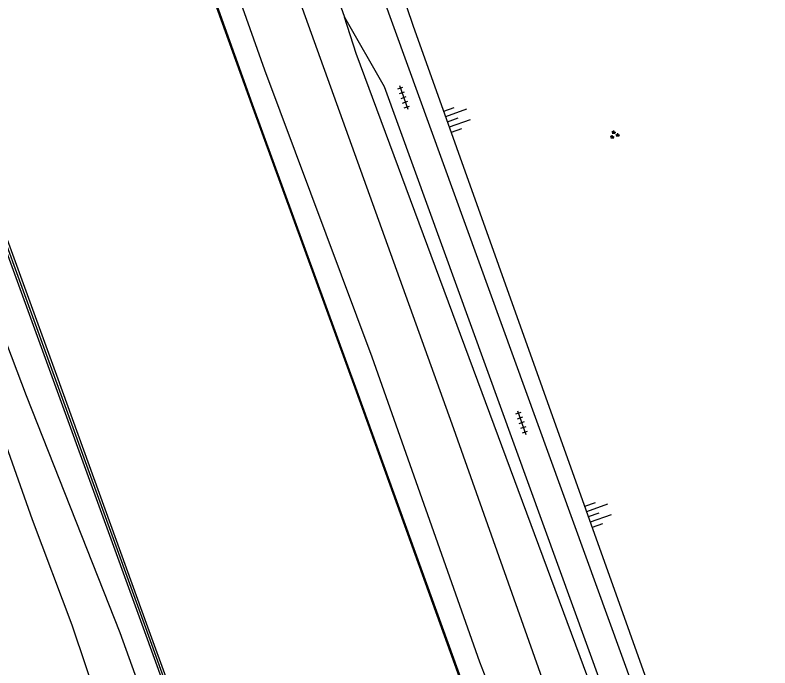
# Model space of a CAD drawing. Extents: x 135990 to 139000, y 393500 to 396000.
# Drawn here: x 136363.5 to 136431.3, y 395195.6 to 395254.2 of the extents above; entities that cross this region are included whole.
import ezdxf

# ---------------------------------------------------------------- set-up
doc = ezdxf.new("R2010")
doc.units = 0
for name, color, linetype in [('gg-knt-BGT kruinlijn', 7, 'Continuous'), ('gg-knt-onverhard', 7, 'Continuous'), ('gg-knt-verharding', 7, 'Continuous'), ('gg-kntw-beschoeiing', 7, 'Continuous'), ('gt-symb-groenvak', 7, 'Continuous'), ('gt-symb-talud symbool', 7, 'Continuous'), ('gt-symb-tegel verharding', 7, 'Continuous'), ('gx-grn-maaiveld', 7, 'Continuous')]:
    doc.layers.add(name, color=color, linetype=linetype)

# ---------------------------------------------------------------- blocks, each defined once
blk = doc.blocks.new('gt0-TALUD_1')
at = {"layer": 'gt-symb-talud symbool'}
for p, q in [((-1, -1), (-1, 0)), ((-0.5, -2), (-0.5, 0)), ((0, -1), (0, 0)), ((0.5, -2), (0.5, 0)), ((1, -1), (1, 0))]:
    blk.add_line(p, q, dxfattribs=at)
blk = doc.blocks.new('gt0-TEG1')
at = {"layer": 'gt-symb-tegel verharding'}
for p, q in [((-1.125, 0), (1.125, 0)), ((-0.9, -0.25), (-0.9, 0.25)), ((-0.45, -0.25), (-0.45, 0.25)), ((0, -0.25), (0, 0.25)), ((0.45, -0.25), (0.45, 0.25)), ((0.9, -0.25), (0.9, 0.25))]:
    blk.add_line(p, q, dxfattribs=at)
blk = doc.blocks.new('gt0-GRVAK')
at = {"layer": 'gt-symb-groenvak'}
for p, q in [((-0.11, 0.189), (-0.228, 0.24)), ((-0.182, 0.153), (0.088, 0.153)), ((-0.091, 0.211), (-0.156, 0.322)), ((-0.047, 0.214), (-0.047, 0.393)), ((-0.004, 0.211), (0.061, 0.322)), ((0.015, 0.189), (0.133, 0.24)), ((0.262, -0.052), (0.197, 0.059)), ((0.305, -0.049), (0.305, 0.13)), ((0.349, -0.052), (0.414, 0.059)), ((-0.245, -0.228), (-0.363, -0.177)), ((-0.318, -0.264), (-0.047, -0.264)), ((-0.226, -0.206), (-0.291, -0.095)), ((-0.183, -0.203), (-0.183, -0.024)), ((-0.139, -0.206), (-0.074, -0.095)), ((-0.12, -0.228), (-0.002, -0.177)), ((0.243, -0.074), (0.125, -0.023)), ((0.17, -0.11), (0.441, -0.11)), ((0.368, -0.074), (0.486, -0.023))]:
    blk.add_line(p, q, dxfattribs=at)

msp = doc.modelspace()

# ---------------------------------------------------------------- linework, layer by layer
at = {"layer": 'gg-knt-BGT kruinlijn'}
for p, q in [((136382.972, 395257.395), (136385.863, 395249.266)), ((136385.863, 395249.266), (136395.499, 395223.508)), ((136395.499, 395223.508), (136405.186, 395196.125)), ((136405.186, 395196.125), (136416.401, 395167.281))]:
    msp.add_line(p, q, dxfattribs=at)
at = {"layer": 'gg-knt-onverhard'}
for points in [[(136387.345, 395260.083), (136402.709, 395217.493), (136425.459, 395153.276), (136432.605, 395130.904), (136437.191, 395113.596), (136439.383, 395107.489)], [(136442.266, 395108.523), (136441.488, 395110.945), (136440.07, 395116.126), (136432.841, 395142.533), (136418.231, 395185.77), (136404.642, 395222.375), (136394.111, 395250.745), (136393.059, 395253.981)]]:
    msp.add_lwpolyline(points, dxfattribs=at)
at = {"layer": 'gg-knt-verharding'}
for p, q in [((136428.475, 395167.813), (136394.154, 395262.275)), ((136390.516, 395261.027), (136393.059, 395253.981))]:
    msp.add_line(p, q, dxfattribs=at)
for points in [[(136396.051, 395264.668), (136395.99, 395262.73), (136399.18, 395253.272), (136426.347, 395177.219)], [(136393.059, 395253.981), (136396.608, 395247.777), (136426.547, 395165.38)]]:
    msp.add_lwpolyline(points, dxfattribs=at)
at = {"layer": 'gg-kntw-beschoeiing'}
for p, q in [((136359.752, 395241.534), (136366.976, 395221.777)), ((136366.976, 395221.777), (136375.169, 395199.196)), ((136375.169, 395199.196), (136383.986, 395174.944))]:
    msp.add_line(p, q, dxfattribs=at)
at = {"layer": 'gx-grn-maaiveld'}
for points in [[(136378.891, 395262.663), (136379.095, 395262.059), (136380.634, 395257.457), (136384.686, 395246.153), (136394.088, 395220.394), (136405.583, 395188.606)], [(136420.465, 395148.72), (136418.976, 395152.784), (136416.007, 395160.2), (136405.677, 395188.64), (136394.182, 395220.428), (136384.78, 395246.187), (136380.729, 395257.489)], [(136407.359, 395110.083), (136398.787, 395133.584), (136390.894, 395155.376), (136383.798, 395174.876), (136374.981, 395199.128), (136366.788, 395221.709), (136359.564, 395241.466), (136358.887, 395243.326)], [(136359.263, 395243.462), (136359.94, 395241.602), (136367.164, 395221.845), (136375.357, 395199.264), (136384.174, 395175.012), (136391.27, 395155.512), (136399.163, 395133.72), (136407.735, 395110.219)], [(136356.65, 395242.66), (136357.033, 395239.577), (136364.459, 395220.027), (136372.864, 395198.734), (136381.854, 395173.826), (136388.773, 395155.415), (136397.707, 395133.056), (136405.706, 395109.689)], [(136406.54, 395099.347), (136400.293, 395118.071), (136394.812, 395134.413), (136391.077, 395143.512), (136387.594, 395151.141), (136383.214, 395160.796), (136380.28, 395167.803), (136376.501, 395176.918), (136372.386, 395188.099), (136368.59, 395199.411), (136365.008, 395208.857), (136356.675, 395232.349)]]:
    msp.add_lwpolyline(points, dxfattribs=at)

# ---------------------------------------------------------------- block references
at = {"layer": 'gt-symb-groenvak'}
msp.add_blockref('gt0-GRVAK', (136417.294, 395243.438), dxfattribs=at)
at = {"layer": 'gt-symb-talud symbool'}
for p, xscale, yscale, rotation in [((136402.289, 395244.576), 1.000281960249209, 1.000281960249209, 109.99289397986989), ((136414.956, 395209.122), 1.000129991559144, 1.000129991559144, 109.63070227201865)]:
    msp.add_blockref('gt0-TALUD_1', p, dxfattribs=dict(at, xscale=xscale, yscale=yscale, rotation=rotation))
at = {"layer": 'gt-symb-tegel verharding'}
for p, rotation in [((136398.364, 395246.783), -70.73158503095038), ((136408.975, 395217.6), -70.73158503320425)]:
    msp.add_blockref('gt0-TEG1', p, dxfattribs=dict(at, rotation=rotation))

doc.saveas('drawing.dxf')
